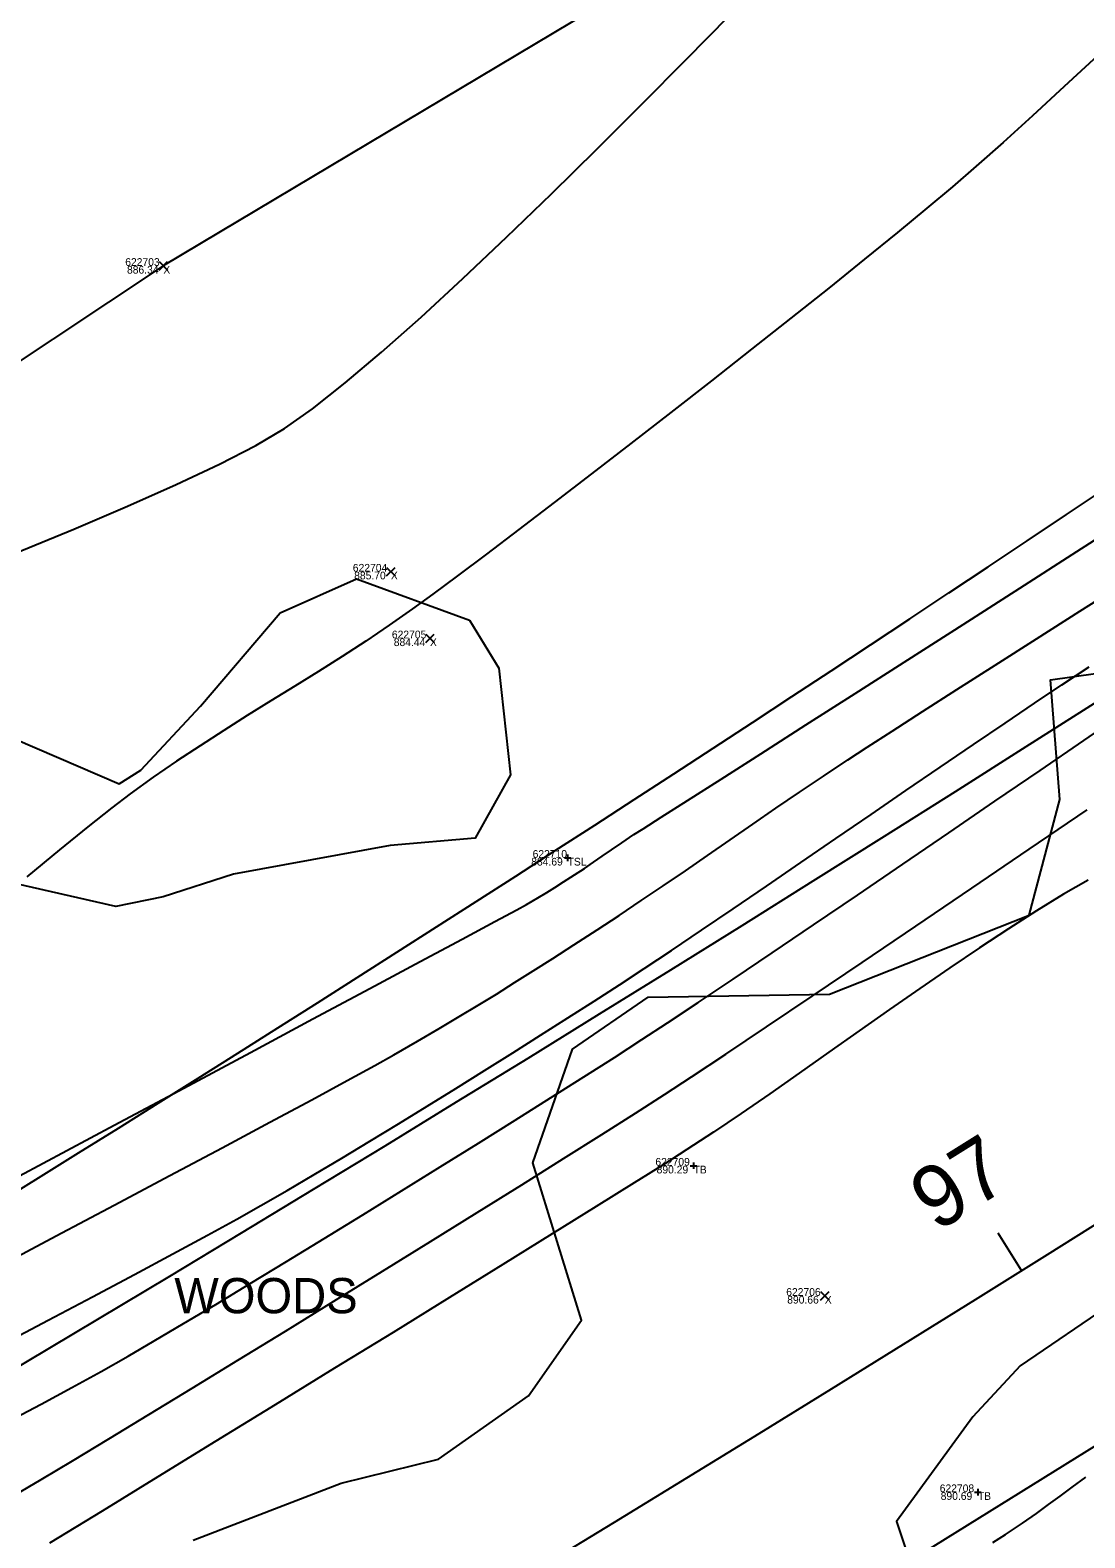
# Model space of a CAD drawing. Extents: x 1957117 to 1971063, y 701601 to 715861.
# Drawn here: x 1967065.6 to 1967113.4, y 709772.4 to 709840.8 of the extents above; entities that cross this region are included whole.
import ezdxf

# ---------------------------------------------------------------- set-up
doc = ezdxf.new("R2010")
doc.units = 0
for name, color, linetype in [('AP_X_Lights', 7, 'Continuous'), ('DT_X_Contour_Major', 7, 'Continuous'), ('DT_X_Contour_Minor', 7, 'Continuous'), ('DT_X_TIN_Hull', 7, 'Continuous'), ('GE_X_CL_20', 7, 'Continuous'), ('PV_P_Drive', 7, 'Continuous'), ('PV_P_Shoulder', 7, 'Continuous'), ('RS_Raster1', 7, 'Continuous'), ('RW_X_Esmt_RR', 7, 'Continuous'), ('RW_X_Fee_RW', 7, 'Continuous'), ('SC_Scratch1', 7, 'Continuous'), ('SC_Shading5', 7, 'Continuous'), ('VG_X_Text', 7, 'Continuous'), ('VG_X_Tree_Line_Rt', 7, 'Continuous')]:
    doc.layers.add(name, color=color, linetype=linetype)

msp = doc.modelspace()

# ---------------------------------------------------------------- linework, layer by layer
at = {"layer": 'AP_X_Lights'}
for p, q in [((1967071.41, 709829.895), (1967071.798, 709830.285)), ((1967071.41, 709830.285), (1967071.798, 709829.895)), ((1967081.733, 709816.022), (1967082.121, 709816.412)), ((1967081.733, 709816.412), (1967082.121, 709816.022)), ((1967083.508, 709812.995), (1967083.896, 709813.385)), ((1967083.508, 709813.385), (1967083.896, 709812.995)), ((1967101.423, 709783.163), (1967101.811, 709783.553)), ((1967101.423, 709783.553), (1967101.811, 709783.163))]:
    msp.add_line(p, q, dxfattribs=at)
at = {"layer": 'DT_X_Contour_Major'}
for points in [[(1967114.011, 709839.638), (1967112.484, 709838.226), (1967111.043, 709836.904), (1967109.705, 709835.694), (1967108.489, 709834.613), (1967107.414, 709833.682), (1967106.253, 709832.707), (1967104.91, 709831.602), (1967103.415, 709830.388), (1967101.795, 709829.086), (1967100.078, 709827.719), (1967098.294, 709826.308), (1967096.469, 709824.875), (1967094.633, 709823.441), (1967092.813, 709822.027), (1967091.038, 709820.656), (1967089.336, 709819.349), (1967087.736, 709818.128), (1967086.266, 709817.014), (1967084.953, 709816.029), (1967083.827, 709815.194), (1967082.916, 709814.531), (1967081.853, 709813.787), (1967080.785, 709813.069), (1967079.714, 709812.372), (1967078.64, 709811.69), (1967077.565, 709811.019), (1967076.489, 709810.352), (1967075.414, 709809.683), (1967074.342, 709809.008), (1967073.272, 709808.321), (1967072.207, 709807.616), (1967071.148, 709806.888), (1967070.095, 709806.131), (1967069.264, 709805.497), (1967068.186, 709804.644), (1967066.891, 709803.595), (1967065.405, 709802.377)], [(1967114.011, 709839.638), (1967112.484, 709838.226), (1967111.043, 709836.904), (1967109.705, 709835.694), (1967108.489, 709834.613), (1967107.414, 709833.682), (1967106.253, 709832.707), (1967104.91, 709831.602), (1967103.415, 709830.388), (1967101.795, 709829.086), (1967100.078, 709827.719), (1967098.294, 709826.308), (1967096.469, 709824.875), (1967094.633, 709823.441), (1967092.813, 709822.027), (1967091.038, 709820.656), (1967089.336, 709819.349), (1967087.736, 709818.128), (1967086.266, 709817.014), (1967084.953, 709816.029), (1967083.827, 709815.194), (1967082.916, 709814.531), (1967081.853, 709813.787), (1967080.785, 709813.069), (1967079.714, 709812.372), (1967078.64, 709811.69), (1967077.565, 709811.019), (1967076.489, 709810.352), (1967075.414, 709809.683), (1967074.342, 709809.008), (1967073.272, 709808.321), (1967072.207, 709807.616), (1967071.148, 709806.888), (1967070.095, 709806.131), (1967069.264, 709805.497), (1967068.186, 709804.644), (1967066.891, 709803.595), (1967065.405, 709802.377)], [(1967062.921, 709787.651), (1967066.152, 709789.379), (1967069.374, 709791.101), (1967072.527, 709792.787), (1967075.552, 709794.403), (1967078.388, 709795.92), (1967080.976, 709797.303), (1967083.255, 709798.523), (1967085.165, 709799.546), (1967086.645, 709800.34), (1967087.637, 709800.874), (1967088.08, 709801.116), (1967088.594, 709801.414), (1967088.999, 709801.656), (1967089.366, 709801.884), (1967089.764, 709802.138), (1967090.263, 709802.46), (1967090.711, 709802.755), (1967091.118, 709803.031), (1967091.516, 709803.306), (1967091.935, 709803.596), (1967092.405, 709803.917), (1967092.956, 709804.286), (1967093.368, 709804.552), (1967094.192, 709805.079), (1967095.386, 709805.84), (1967096.907, 709806.809), (1967098.711, 709807.958), (1967100.755, 709809.26), (1967102.995, 709810.689), (1967105.388, 709812.217), (1967107.891, 709813.817), (1967110.459, 709815.462), (1967113.051, 709817.126), (1967115.622, 709818.781)], [(1967062.921, 709787.651), (1967066.152, 709789.379), (1967069.374, 709791.101), (1967072.527, 709792.787), (1967075.552, 709794.403), (1967078.388, 709795.92), (1967080.976, 709797.303), (1967083.255, 709798.523), (1967085.165, 709799.546), (1967086.645, 709800.34), (1967087.637, 709800.874), (1967088.08, 709801.116), (1967088.594, 709801.414), (1967088.999, 709801.656), (1967089.366, 709801.884), (1967089.764, 709802.138), (1967090.263, 709802.46), (1967090.711, 709802.755), (1967091.118, 709803.031), (1967091.516, 709803.306), (1967091.935, 709803.596), (1967092.405, 709803.917), (1967092.956, 709804.286), (1967093.368, 709804.552), (1967094.192, 709805.079), (1967095.386, 709805.84), (1967096.907, 709806.809), (1967098.711, 709807.958), (1967100.755, 709809.26), (1967102.995, 709810.689), (1967105.388, 709812.217), (1967107.891, 709813.817), (1967110.459, 709815.462), (1967113.051, 709817.126), (1967115.622, 709818.781)], [(1967113.564, 709802.213), (1967112.449, 709801.582), (1967111.223, 709800.832), (1967109.949, 709800.018), (1967108.635, 709799.152), (1967107.292, 709798.244), (1967105.928, 709797.305), (1967104.553, 709796.346), (1967103.175, 709795.378), (1967101.803, 709794.412), (1967100.447, 709793.46), (1967099.116, 709792.531), (1967097.818, 709791.637), (1967096.563, 709790.789), (1967095.36, 709789.998), (1967094.352, 709789.355), (1967092.964, 709788.482), (1967091.246, 709787.409), (1967089.246, 709786.165), (1967087.01, 709784.78), (1967084.588, 709783.283), (1967082.027, 709781.703), (1967079.376, 709780.07), (1967076.681, 709778.413), (1967073.993, 709776.761), (1967071.358, 709775.143), (1967068.824, 709773.59), (1967066.44, 709772.13)], [(1967113.564, 709802.213), (1967112.449, 709801.582), (1967111.223, 709800.832), (1967109.949, 709800.018), (1967108.635, 709799.152), (1967107.292, 709798.244), (1967105.928, 709797.305), (1967104.553, 709796.346), (1967103.175, 709795.378), (1967101.803, 709794.412), (1967100.447, 709793.46), (1967099.116, 709792.531), (1967097.818, 709791.637), (1967096.563, 709790.789), (1967095.36, 709789.998), (1967094.352, 709789.355), (1967092.964, 709788.482), (1967091.246, 709787.409), (1967089.246, 709786.165), (1967087.01, 709784.78), (1967084.588, 709783.283), (1967082.027, 709781.703), (1967079.376, 709780.07), (1967076.681, 709778.413), (1967073.993, 709776.761), (1967071.358, 709775.143), (1967068.824, 709773.59), (1967066.44, 709772.13)], [(1967109.244, 709772.161), (1967109.817, 709772.525), (1967110.589, 709773.044), (1967111.221, 709773.489), (1967111.769, 709773.889), (1967112.289, 709774.276), (1967112.835, 709774.679), (1967113.464, 709775.129)], [(1967109.244, 709772.161), (1967109.817, 709772.525), (1967110.589, 709773.044), (1967111.221, 709773.489), (1967111.769, 709773.889), (1967112.289, 709774.276), (1967112.835, 709774.679), (1967113.464, 709775.129)]]:
    msp.add_lwpolyline(points, dxfattribs=at)
at = {"layer": 'DT_X_Contour_Minor'}
for points in [[(1967064.93, 709817.073), (1967067.539, 709818.145), (1967069.974, 709819.181), (1967072.191, 709820.169), (1967074.146, 709821.095), (1967075.795, 709821.947), (1967077.095, 709822.711), (1967078.376, 709823.611), (1967079.856, 709824.777), (1967081.506, 709826.173), (1967083.297, 709827.765), (1967085.198, 709829.517), (1967087.18, 709831.395), (1967089.214, 709833.363), (1967091.271, 709835.386), (1967093.321, 709837.43), (1967095.333, 709839.46), (1967097.28, 709841.439)], [(1967064.93, 709817.073), (1967067.539, 709818.145), (1967069.974, 709819.181), (1967072.191, 709820.169), (1967074.146, 709821.095), (1967075.795, 709821.947), (1967077.095, 709822.711), (1967078.376, 709823.611), (1967079.856, 709824.777), (1967081.506, 709826.173), (1967083.297, 709827.765), (1967085.198, 709829.517), (1967087.18, 709831.395), (1967089.214, 709833.363), (1967091.271, 709835.386), (1967093.321, 709837.43), (1967095.333, 709839.46), (1967097.28, 709841.439)], [(1967064.065, 709784.653), (1967066.749, 709786.078), (1967069.377, 709787.474), (1967071.9, 709788.815), (1967074.269, 709790.077), (1967076.433, 709791.232), (1967078.344, 709792.257), (1967079.951, 709793.124), (1967081.205, 709793.81), (1967082.056, 709794.287), (1967083.139, 709794.913), (1967084.122, 709795.489), (1967085.03, 709796.028), (1967085.885, 709796.545), (1967086.714, 709797.054), (1967087.538, 709797.569), (1967088.383, 709798.104), (1967089.273, 709798.672), (1967090.231, 709799.289), (1967091.282, 709799.968), (1967092.285, 709800.623), (1967093.285, 709801.289), (1967094.286, 709801.964), (1967095.29, 709802.65), (1967096.301, 709803.344), (1967097.32, 709804.048), (1967098.353, 709804.76), (1967099.4, 709805.48), (1967100.466, 709806.207), (1967101.553, 709806.941), (1967102.664, 709807.683), (1967103.535, 709808.253), (1967104.673, 709808.987), (1967106.044, 709809.865), (1967107.614, 709810.868), (1967109.351, 709811.974), (1967111.222, 709813.164), (1967113.193, 709814.419), (1967115.231, 709815.717)], [(1967064.065, 709784.653), (1967066.749, 709786.078), (1967069.377, 709787.474), (1967071.9, 709788.815), (1967074.269, 709790.077), (1967076.433, 709791.232), (1967078.344, 709792.257), (1967079.951, 709793.124), (1967081.205, 709793.81), (1967082.056, 709794.287), (1967083.139, 709794.913), (1967084.122, 709795.489), (1967085.03, 709796.028), (1967085.885, 709796.545), (1967086.714, 709797.054), (1967087.538, 709797.569), (1967088.383, 709798.104), (1967089.273, 709798.672), (1967090.231, 709799.289), (1967091.282, 709799.968), (1967092.285, 709800.623), (1967093.285, 709801.289), (1967094.286, 709801.964), (1967095.29, 709802.65), (1967096.301, 709803.344), (1967097.32, 709804.048), (1967098.353, 709804.76), (1967099.4, 709805.48), (1967100.466, 709806.207), (1967101.553, 709806.941), (1967102.664, 709807.683), (1967103.535, 709808.253), (1967104.673, 709808.987), (1967106.044, 709809.865), (1967107.614, 709810.868), (1967109.351, 709811.974), (1967111.222, 709813.164), (1967113.193, 709814.419), (1967115.231, 709815.717)], [(1967064.285, 709781.15), (1967066.377, 709782.253), (1967068.39, 709783.318), (1967070.289, 709784.326), (1967072.039, 709785.262), (1967073.603, 709786.107), (1967074.946, 709786.845), (1967076.033, 709787.457), (1967077.22, 709788.145), (1967078.444, 709788.866), (1967079.7, 709789.613), (1967080.978, 709790.382), (1967082.272, 709791.169), (1967083.574, 709791.967), (1967084.877, 709792.773), (1967086.174, 709793.581), (1967087.457, 709794.386), (1967088.719, 709795.182), (1967089.952, 709795.966), (1967091.148, 709796.732), (1967092.302, 709797.476), (1967093.421, 709798.207), (1967094.667, 709799.035), (1967096.021, 709799.945), (1967097.463, 709800.922), (1967098.973, 709801.951), (1967100.532, 709803.016), (1967102.119, 709804.104), (1967103.715, 709805.199), (1967105.3, 709806.286), (1967106.855, 709807.351), (1967108.359, 709808.377), (1967109.793, 709809.35), (1967111.137, 709810.256), (1967112.371, 709811.079), (1967113.611, 709811.893)], [(1967064.285, 709781.15), (1967066.377, 709782.253), (1967068.39, 709783.318), (1967070.289, 709784.326), (1967072.039, 709785.262), (1967073.603, 709786.107), (1967074.946, 709786.845), (1967076.033, 709787.457), (1967077.22, 709788.145), (1967078.444, 709788.866), (1967079.7, 709789.613), (1967080.978, 709790.382), (1967082.272, 709791.169), (1967083.574, 709791.967), (1967084.877, 709792.773), (1967086.174, 709793.581), (1967087.457, 709794.386), (1967088.719, 709795.182), (1967089.952, 709795.966), (1967091.148, 709796.732), (1967092.302, 709797.476), (1967093.421, 709798.207), (1967094.667, 709799.035), (1967096.021, 709799.945), (1967097.463, 709800.922), (1967098.973, 709801.951), (1967100.532, 709803.016), (1967102.119, 709804.104), (1967103.715, 709805.199), (1967105.3, 709806.286), (1967106.855, 709807.351), (1967108.359, 709808.377), (1967109.793, 709809.35), (1967111.137, 709810.256), (1967112.371, 709811.079), (1967113.611, 709811.893)], [(1967064.601, 709777.672), (1967066.06, 709778.449), (1967067.458, 709779.204), (1967068.78, 709779.932), (1967070.01, 709780.628), (1967071.193, 709781.315), (1967072.525, 709782.102), (1967073.985, 709782.973), (1967075.55, 709783.916), (1967077.198, 709784.915), (1967078.906, 709785.958), (1967080.652, 709787.03), (1967082.414, 709788.118), (1967084.17, 709789.206), (1967085.897, 709790.282), (1967087.573, 709791.331), (1967089.176, 709792.34), (1967090.683, 709793.294), (1967092.072, 709794.18), (1967093.321, 709794.983), (1967094.482, 709795.742), (1967095.874, 709796.665), (1967097.465, 709797.731), (1967099.222, 709798.915), (1967101.111, 709800.194), (1967103.099, 709801.546), (1967105.154, 709802.945), (1967107.243, 709804.37), (1967109.331, 709805.797), (1967111.387, 709807.202), (1967113.376, 709808.562), (1967115.267, 709809.855)], [(1967064.601, 709777.672), (1967066.06, 709778.449), (1967067.458, 709779.204), (1967068.78, 709779.932), (1967070.01, 709780.628), (1967071.193, 709781.315), (1967072.525, 709782.102), (1967073.985, 709782.973), (1967075.55, 709783.916), (1967077.198, 709784.915), (1967078.906, 709785.958), (1967080.652, 709787.03), (1967082.414, 709788.118), (1967084.17, 709789.206), (1967085.897, 709790.282), (1967087.573, 709791.331), (1967089.176, 709792.34), (1967090.683, 709793.294), (1967092.072, 709794.18), (1967093.321, 709794.983), (1967094.482, 709795.742), (1967095.874, 709796.665), (1967097.465, 709797.731), (1967099.222, 709798.915), (1967101.111, 709800.194), (1967103.099, 709801.546), (1967105.154, 709802.945), (1967107.243, 709804.37), (1967109.331, 709805.797), (1967111.387, 709807.202), (1967113.376, 709808.562), (1967115.267, 709809.855)], [(1967064.884, 709774.323), (1967066.063, 709775.023), (1967067.49, 709775.879), (1967069.131, 709776.87), (1967070.951, 709777.975), (1967072.916, 709779.172), (1967074.992, 709780.442), (1967077.145, 709781.762), (1967079.341, 709783.113), (1967081.545, 709784.473), (1967083.724, 709785.821), (1967085.843, 709787.136), (1967087.867, 709788.398), (1967089.763, 709789.585), (1967091.497, 709790.677), (1967093.034, 709791.653), (1967094.341, 709792.491), (1967095.573, 709793.296), (1967097.129, 709794.328), (1967098.967, 709795.558), (1967101.044, 709796.955), (1967103.317, 709798.489), (1967105.743, 709800.133), (1967108.28, 709801.854), (1967110.885, 709803.625), (1967113.514, 709805.416)], [(1967064.884, 709774.323), (1967066.063, 709775.023), (1967067.49, 709775.879), (1967069.131, 709776.87), (1967070.951, 709777.975), (1967072.916, 709779.172), (1967074.992, 709780.442), (1967077.145, 709781.762), (1967079.341, 709783.113), (1967081.545, 709784.473), (1967083.724, 709785.821), (1967085.843, 709787.136), (1967087.867, 709788.398), (1967089.763, 709789.585), (1967091.497, 709790.677), (1967093.034, 709791.653), (1967094.341, 709792.491), (1967095.573, 709793.296), (1967097.129, 709794.328), (1967098.967, 709795.558), (1967101.044, 709796.955), (1967103.317, 709798.489), (1967105.743, 709800.133), (1967108.28, 709801.854), (1967110.885, 709803.625), (1967113.514, 709805.416)]]:
    msp.add_lwpolyline(points, dxfattribs=at)
at = {"layer": 'DT_X_TIN_Hull'}
msp.add_lwpolyline([(1967144.933, 709873.844), (1967071.604, 709830.09), (1967031.673, 709803.572), (1966986.619, 709773.615), (1966955.682, 709756.803), (1966927.814, 709738.999), (1966897.447, 709727.452), (1966852.32, 709705.435), (1966803.426, 709687.834), (1966750.06, 709662.11), (1966705.312, 709644.884), (1966663.171, 709626.843)], dxfattribs=at)
at = {"layer": 'GE_X_CL_20'}
msp.add_line((1967110.54, 709784.502), (1967109.479, 709786.197), dxfattribs=at)
msp.add_arc((1966097.625, 711403.626), 1909.859, 292.487031, 307.269944, dxfattribs=at)
at = {"layer": 'PV_P_Drive'}
for p, q in [((1967089.801, 709803.233), (1967090.093, 709803.233)), ((1967089.947, 709803.379), (1967089.947, 709803.087)), ((1967089.947, 709803.233), (1967089.947, 709803.233)), ((1967095.515, 709789.263), (1967095.807, 709789.263)), ((1967095.661, 709789.409), (1967095.661, 709789.117)), ((1967095.661, 709789.263), (1967095.661, 709789.263)), ((1967108.416, 709774.451), (1967108.708, 709774.451)), ((1967108.562, 709774.597), (1967108.562, 709774.305)), ((1967108.562, 709774.451), (1967108.562, 709774.451))]:
    msp.add_line(p, q, dxfattribs=at)
at = {"layer": 'RW_X_Esmt_RR'}
for centre, radius, start, end in [((1966217.488, 711154.824), 1608.144, 291.792397, 311.285621), ((1966097.625, 711403.626), 1889.859, 292.487031, 307.269944), ((1966097.625, 711403.626), 1939.859, 292.487031, 307.269944)]:
    msp.add_arc(centre, radius, start, end, dxfattribs=at)
at = {"layer": 'RW_X_Fee_RW'}
msp.add_lwpolyline([(1963881.046, 707276.431), (1964172.578, 707701.964), (1964668.324, 708419.582), (1964735.207, 708501.875), (1964966.496, 708718.802), (1965107.468, 708816.338), (1965585.552, 709094.216), (1966091.861, 709326.705), (1966247.281, 709386.816), (1966633.174, 709551.737), (1966943.202, 709670.565), (1967172.032, 709812.662), (1967935.697, 710373.174), (1968346.714, 710683.963), (1968484.345, 710796.182), (1968743.632, 711067.038), (1968903.937, 711275.819), (1969041.222, 711501.316), (1969638.166, 712572.015), (1970019.077, 713196.718)], dxfattribs=at)
at = {"layer": 'SC_Shading5'}
for points in [[(1963589.678, 706586.994), (1963626.625, 706689.548), (1963651.76, 706746.832), (1963668.09, 706778.596), (1963682.768, 706805.402), (1963734.424, 706911.594), (1963826.849, 707116.717), (1963877.258, 707215.645), (1963964.981, 707354.472), (1964070.526, 707509.355), (1964132.574, 707601.994), (1964163.9, 707642.169), (1964191.2, 707685.167), (1964278.98, 707807.131), (1964326.11, 707874.364), (1964396.427, 707968.962), (1964508.519, 708133.679), (1964655.588, 708336.552), (1964745.319, 708429.172), (1964840.327, 708522.317), (1964988.178, 708660.245), (1965089.796, 708739.041), (1965251.743, 708835.216), (1965415.807, 708922.048), (1965866.2, 709149.38), (1966173.543, 709294.131), (1966283.627, 709338.196), (1966534.003, 709419.214), (1966689.084, 709471.266), (1967008.468, 709641.817), (1967166.677, 709750.124), (1967422.113, 709931.083), (1967818.707, 710198.831), (1968187.021, 710459.852), (1968360.589, 710592.493), (1968496.543, 710707.847), (1968606.427, 710809.378), (1968733.391, 710937.091), (1968807.28, 711025.4), (1968843.008, 711077.094), (1968863.233, 711106.099), (1968909.747, 711171.311), (1968974.133, 711279.559), (1969130.932, 711546.915), (1969247.433, 711744.686), (1969402.714, 712016.424), (1969505.287, 712191.789), (1969666.311, 712460.805), (1969771.586, 712639.896), (1969880.058, 712820.917), (1969964.994, 712955.706), (1969990.005, 713000.084), (1970030.065, 713068.479)], [(1963609.915, 706579.703), (1963646.615, 706681.572), (1963671.193, 706737.585), (1963687.092, 706768.511), (1963701.884, 706795.526), (1963753.906, 706902.469), (1963846.249, 707107.41), (1963895.973, 707204.994), (1963982.966, 707342.667), (1964088.35, 707497.312), (1964150.015, 707589.379), (1964181.502, 707629.761), (1964209.024, 707673.109), (1964296.517, 707794.674), (1964343.552, 707861.772), (1964413.958, 707956.489), (1964526.123, 708121.313), (1964672.104, 708322.686), (1964760.576, 708414.006), (1964855.195, 708506.77), (1965002.134, 708643.847), (1965101.925, 708721.226), (1965262.272, 708816.451), (1965425.685, 708902.939), (1965875.63, 709130.044), (1966182.13, 709274.398), (1966290.944, 709317.954), (1966540.737, 709398.785), (1966697.632, 709451.445), (1967019.644, 709623.399), (1967178.971, 709732.471), (1967434.35, 709913.39), (1967830.945, 710181.14), (1968199.774, 710442.525), (1968374.086, 710575.735), (1968510.806, 710691.739), (1968621.36, 710793.889), (1968749.296, 710922.58), (1968824.413, 711012.355), (1968860.678, 711064.827), (1968880.812, 711093.701), (1968927.778, 711159.547), (1968992.655, 711268.62), (1969149.476, 711536.015), (1969266.039, 711733.891), (1969421.336, 712005.657), (1969523.8, 712180.835), (1969684.812, 712449.831), (1969790.084, 712628.917), (1969898.385, 712809.653), (1969983.474, 712944.685), (1970008.657, 712989.367), (1970048.626, 713057.607)]]:
    msp.add_spline(points, degree=3, dxfattribs=at)
at = {"layer": 'VG_X_Tree_Line_Rt'}
for points in [[(1967063.025, 709809.412), (1967069.593, 709806.59), (1967070.577, 709807.204), (1967073.292, 709810.109), (1967076.898, 709814.355), (1967080.371, 709815.887), (1967085.495, 709814.01), (1967086.834, 709811.84), (1967087.351, 709806.992), (1967085.755, 709804.119), (1967081.896, 709803.79), (1967074.783, 709802.498)], [(1967072.955, 709772.271), (1967079.672, 709774.861), (1967084.096, 709775.944), (1967088.167, 709778.815), (1967090.572, 709782.252), (1967088.373, 709789.401), (1967090.162, 709794.549), (1967093.598, 709796.906), (1967101.834, 709797.051), (1967110.891, 709800.637), (1967112.283, 709805.873), (1967111.85, 709811.316), (1967113.902, 709811.591)], [(1967074.783, 709802.498), (1967071.599, 709801.46), (1967069.453, 709801.018), (1967062.736, 709802.546)], [(1967114.696, 709783.055), (1967110.481, 709780.189), (1967108.334, 709777.862), (1967104.875, 709773.126), (1967104.875, 709773.126), (1967105.795, 709770.372)]]:
    msp.add_lwpolyline(points, dxfattribs=at)

# ---------------------------------------------------------------- texts
at = {"layer": 'GE_X_CL_20'}
msp.add_text('97', height=2.8, rotation=32.02987, dxfattribs=at).set_placement((1967106.678, 709786.214))
at = {"layer": 'PV_P_Shoulder'}
for s, p in [('886.34', (1967069.956, 709829.74)), ('885.70', (1967080.263, 709815.867)), ('884.44', (1967082.06, 709812.84)), ('884.69', (1967088.296, 709802.883)), ('890.29', (1967093.986, 709788.913)), ('890.66', (1967099.911, 709783.008)), ('890.69', (1967106.875, 709774.101))]:
    msp.add_text(s, height=0.35, dxfattribs=at).set_placement(p)
at = {"layer": 'RS_Raster1'}
for s, p in [('622703', (1967069.876, 709830.09)), ('622704', (1967080.202, 709816.217)), ('622705', (1967081.974, 709813.19)), ('622710', (1967088.36, 709803.233)), ('622709', (1967093.93, 709789.263)), ('622706', (1967099.867, 709783.358)), ('622708', (1967106.831, 709774.451))]:
    msp.add_text(s, height=0.35, dxfattribs=at).set_placement(p)
at = {"layer": 'SC_Scratch1'}
for s, p in [('X', (1967071.604, 709829.74)), ('X', (1967081.927, 709815.867)), ('X', (1967083.702, 709812.84)), ('TSL', (1967089.947, 709802.883)), ('TB', (1967095.661, 709788.913)), ('X', (1967101.617, 709783.008)), ('TB', (1967108.562, 709774.101))]:
    msp.add_text(s, height=0.35, dxfattribs=at).set_placement(p)
at = {"layer": 'VG_X_Text'}
msp.add_text('WOODS', height=1.6, dxfattribs=at).set_placement((1967072.102, 709782.568))

doc.saveas('drawing.dxf')
